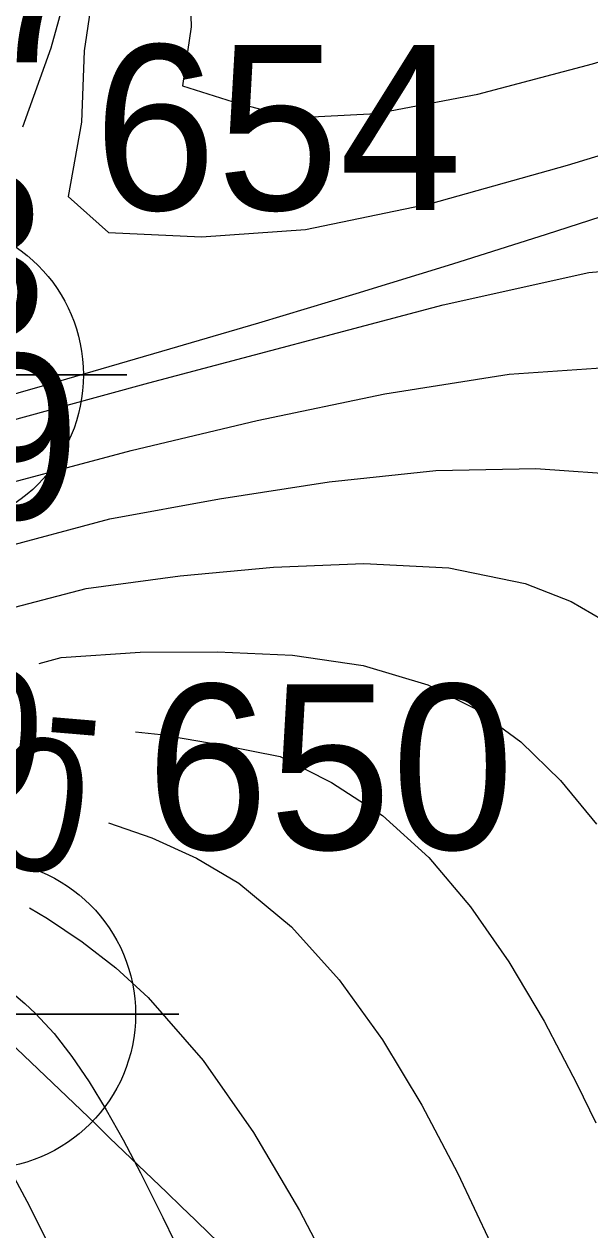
# Model space of a CAD drawing. Extents: x 2602990 to 2605851, y 618069 to 619180.
# Drawn here: x 2604068.89 to 2604077.46, y 618400.76 to 618419.03 of the extents above; entities that cross this region are included whole.
import ezdxf

# ---------------------------------------------------------------- set-up
doc = ezdxf.new("R2010")
doc.units = 0
for name, color, linetype in [('DTM Contours Major', 7, 'Continuous'), ('DTM Contours Major Text', 7, 'Continuous'), ('DTM Contours Minor', 7, 'Continuous'), ('DTM Contours Minor Text', 7, 'Continuous'), ('Exist DTM Breakline', 7, 'Continuous'), ('Exist DTM Breakline Underwater', 7, 'Continuous'), ('Exist DTM Breakline Underwater Cogo Number', 7, 'Continuous'), ('Exist DTM Breakline Underwater Cogo Point CELL', 7, 'Continuous'), ('Exist DTM Drainline Cogo Number', 7, 'Continuous'), ('Exist DTM Drainline Cogo Point CELL', 7, 'Continuous')]:
    doc.layers.add(name, color=color, linetype=linetype)

# ---------------------------------------------------------------- blocks, each defined once
blk = doc.blocks.new('EXIST DTM BREAKLINE UNDERWATER COGO POINT')
at = {"layer": 'Exist DTM Breakline Underwater Cogo Point CELL'}
blk.add_lwpolyline([(0, 0.06), (0, -0.06), (0, 0), (0.06, 0), (-0.06, 0)], dxfattribs=at)
blk.add_circle((0, 0), 0.04688, dxfattribs=at)
blk = doc.blocks.new('EXIST DTM DRAINLINE COGO POINT')
at = {"layer": 'Exist DTM Drainline Cogo Point CELL'}
blk.add_lwpolyline([(0, 0.06), (0, -0.06), (0, 0), (0.06, 0), (-0.06, 0)], dxfattribs=at)
blk.add_circle((0, 0), 0.04688, dxfattribs=at)

msp = doc.modelspace()

# ---------------------------------------------------------------- linework, layer by layer
at = {"layer": 'DTM Contours Major'}
msp.add_lwpolyline([(2604070.169, 618406.927), (2604070.827, 618406.698), (2604071.502, 618406.393), (2604072.14, 618406.012), (2604072.938, 618405.352), (2604073.662, 618404.55), (2604074.319, 618403.638), (2604074.915, 618402.649), (2604075.457, 618401.613), (2604075.952, 618400.565), (2604076.308, 618399.759), (2604076.646, 618398.961), (2604077.305, 618397.346), (2604078.276, 618394.934)], dxfattribs=at)
at = {"layer": 'DTM Contours Minor'}
for points in [[(2604069.643, 618419.931), (2604069.295, 618418.669), (2604068.864, 618417.472)], [(2604069.984, 618419.855), (2604069.798, 618418.626), (2604069.757, 618417.546), (2604069.556, 618416.418), (2604070.167, 618415.873), (2604071.578, 618415.808), (2604073.154, 618415.918), (2604075.048, 618416.315), (2604077.122, 618416.892), (2604079.139, 618417.512)], [(2604071.393, 618419.834), (2604071.418, 618418.99), (2604071.289, 618418.098), (2604072.054, 618417.852), (2604072.96, 618417.613), (2604074.224, 618417.677), (2604075.764, 618417.972), (2604077.497, 618418.429), (2604078.297, 618418.667)], [(2604067.32, 618413.022), (2604069.539, 618413.657), (2604070.975, 618414.074), (2604072.443, 618414.506), (2604073.92, 618414.949), (2604075.381, 618415.398), (2604076.8, 618415.846), (2604078.944, 618416.542)], [(2604068.175, 618412.871), (2604068.786, 618413.048), (2604070.778, 618413.597), (2604075.239, 618414.776), (2604077.443, 618415.267), (2604079.495, 618415.448)], [(2604063.874, 618411.309), (2604064.572, 618411.589), (2604065.26, 618411.76), (2604065.6, 618411.574), (2604066.161, 618411.659), (2604067.391, 618411.891), (2604067.899, 618411.874), (2604070.513, 618412.569), (2604072.421, 618413.025), (2604074.352, 618413.429), (2604076.236, 618413.725), (2604077.995, 618413.846)], [(2604066.077, 618410.991), (2604066.446, 618411.025), (2604067.139, 618411.096), (2604067.634, 618410.885), (2604068.453, 618411.068), (2604070.191, 618411.534), (2604071.847, 618411.836), (2604073.509, 618412.096), (2604075.126, 618412.269), (2604076.639, 618412.298), (2604078.07, 618412.196)], [(2604067.268, 618410.163), (2604067.513, 618410.069), (2604068.302, 618410.081), (2604069.828, 618410.478), (2604071.256, 618410.671), (2604072.667, 618410.8), (2604074.036, 618410.856), (2604075.321, 618410.791), (2604076.48, 618410.557), (2604077.174, 618410.283), (2604077.799, 618409.919)], [(2604069.118, 618409.341), (2604069.452, 618409.431), (2604070.648, 618409.514), (2604071.819, 618409.521), (2604072.954, 618409.467), (2604074.024, 618409.313), (2604075.003, 618409.021), (2604075.746, 618408.644), (2604076.413, 618408.156), (2604077.014, 618407.571), (2604077.56, 618406.907)], [(2604070.577, 618408.305), (2604070.961, 618408.264), (2604071.873, 618408.112), (2604072.769, 618407.935), (2604073.544, 618407.538), (2604074.319, 618407.037), (2604075.019, 618406.402), (2604075.653, 618405.657), (2604076.232, 618404.823), (2604076.765, 618403.92), (2604077.262, 618402.972), (2604077.55, 618402.381)], [(2604065.06, 618405.672), (2604065.111, 618405.637), (2604065.87, 618405.058), (2604066.572, 618404.454), (2604066.894, 618404.142), (2604067.047, 618403.982), (2604067.196, 618403.821), (2604067.34, 618403.656), (2604067.48, 618403.488), (2604067.664, 618403.255), (2604067.841, 618403.015), (2604068.013, 618402.768), (2604068.181, 618402.513), (2604068.345, 618402.25), (2604068.506, 618401.978), (2604068.974, 618401.12), (2604069.43, 618400.193)], [(2604068.97, 618405.641), (2604069.243, 618405.48), (2604069.771, 618405.125), (2604070.28, 618404.728), (2604070.768, 618404.281), (2604071.601, 618403.328), (2604072.365, 618402.234), (2604073.063, 618401.052), (2604073.697, 618399.836), (2604074.269, 618398.641), (2604074.78, 618397.52), (2604075.682, 618395.536), (2604076.154, 618394.51), (2604076.647, 618393.451), (2604077.158, 618392.376), (2604077.681, 618391.3)], [(2604067.077, 618405.296), (2604067.306, 618405.187), (2604067.661, 618405.007), (2604067.995, 618404.825), (2604068.189, 618404.71), (2604068.376, 618404.591), (2604068.557, 618404.466), (2604068.731, 618404.334), (2604068.899, 618404.192), (2604069.061, 618404.04), (2604069.344, 618403.734), (2604069.614, 618403.388), (2604069.875, 618403.004), (2604070.132, 618402.581), (2604070.389, 618402.122), (2604070.651, 618401.625), (2604070.992, 618400.948), (2604071.344, 618400.222)]]:
    msp.add_lwpolyline(points, dxfattribs=at)
at = {"layer": 'Exist DTM Breakline'}
msp.add_spline([(2604056.195, 618608.101), (2604070.612, 618564.846), (2604060.948, 618498.617), (2604052.223, 618447.183), (2604051.568, 618445.166), (2604051.779, 618438.355), (2604056.316, 618420.051), (2604056.045, 618414.227), (2604060.112, 618404.174), (2604065.814, 618393.977), (2604079.591, 618374.932), (2604102.645, 618354.376), (2604129.573, 618330.438), (2604185.644, 618288.739), (2604229.181, 618260.22), (2604259.941, 618240.43), (2604275.412, 618231.212), (2604276.014, 618212.47)], degree=3, dxfattribs=at)
at = {"layer": 'Exist DTM Breakline Underwater'}
for points in [[(2604079.985, 618669.398), (2604080.498, 618655.701), (2604080.544, 618620.53), (2604079.102, 618556.838), (2604066.566, 618502.508), (2604057.691, 618449.657), (2604060.643, 618427.367), (2604061.965, 618415.95), (2604060.058, 618413.35)], [(2604068.235, 618404.026), (2604081.862, 618390.481), (2604106.657, 618363.116), (2604137.711, 618338.436), (2604184.389, 618299.643), (2604239.062, 618271.475), (2604260.626, 618254.325), (2604289.805, 618238.046)]]:
    msp.add_spline(points, degree=3, dxfattribs=at)

# ---------------------------------------------------------------- block references
at = {"layer": 'Exist DTM Breakline Underwater Cogo Point CELL', "xscale": 50, "yscale": 50}
msp.add_blockref('EXIST DTM BREAKLINE UNDERWATER COGO POINT', (2604068.235, 618404.026), dxfattribs=at)
at = {"layer": 'Exist DTM Drainline Cogo Point CELL', "xscale": 50, "yscale": 50}
msp.add_blockref('EXIST DTM DRAINLINE COGO POINT', (2604067.445, 618413.716), dxfattribs=at)
msp.add_blockref('EXIST DTM DRAINLINE COGO POINT', (2604067.445, 618413.716), dxfattribs=at)

# ---------------------------------------------------------------- texts
at = {"layer": 'DTM Contours Major Text'}
msp.add_text('0', height=2, rotation=171.1359, dxfattribs=at).set_placement((2604070.004, 618408.078))
at = {"layer": 'DTM Contours Minor Text'}
msp.add_text('-0', height=2, rotation=175.205, dxfattribs=at).set_placement((2604070.147, 618409.121))
at = {"layer": 'Exist DTM Breakline Underwater Cogo Number'}
for s, p in [('647', (2604064.465, 618418.45)), ('649', (2604064.16, 618411.529)), ('650', (2604070.735, 618406.526))]:
    msp.add_text(s, height=2.5, dxfattribs=at).set_placement(p)
at = {"layer": 'Exist DTM Drainline Cogo Number'}
for s, p in [('654', (2604069.945, 618416.216)), ('653', (2604063.661, 618414.276))]:
    msp.add_text(s, height=2.5, dxfattribs=at).set_placement(p)

doc.saveas('drawing.dxf')
